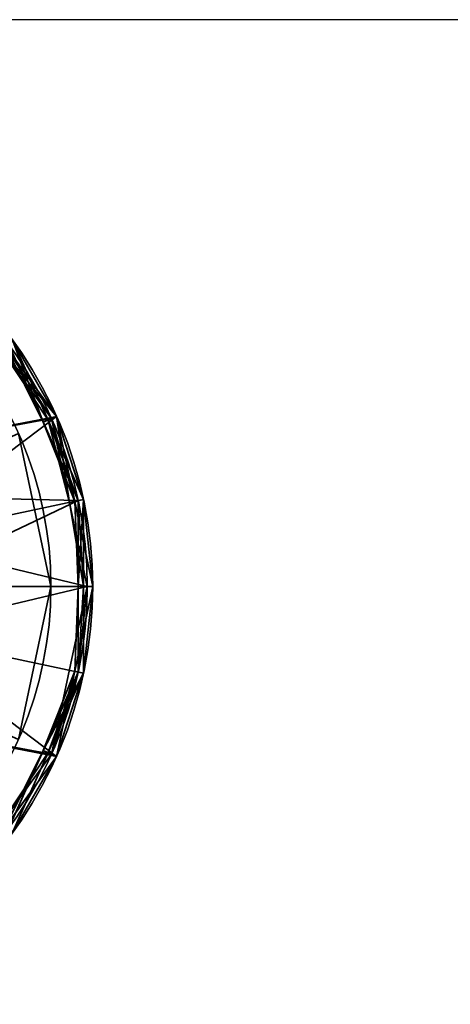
# Model space of a CAD drawing. Header units: millimetres. Extents: x -503 to 6703, y -110 to 193.
# Tile 258 of 656: x 338.39 to 346.11, y -46.67 to -29. Entities that reach past the tile are written whole.
import ezdxf

# ---------------------------------------------------------------- set-up
doc = ezdxf.new("R2010")
doc.units = ezdxf.units.MM
doc.layers.add('151', color=7, linetype='Continuous', true_color=0xffffff)

# ---------------------------------------------------------------- blocks, each defined once
blk = doc.blocks.new('UG_SURFACE_042')
at = {"layer": '151', "color": 252, "linetype": 'Continuous', "lineweight": 35}
for points in [[(335.9, -32.759, 1461.5), (338.187, -34.818, 1461.5), (339.438, -37.63, 1461.5), (332.2, -39.168, 1461.5)], [(339.6, -39.168, 1562), (338.96, -36.158, 1562), (337.152, -33.669, 1562), (332.2, -39.168, 1562)], [(334.2, -35.704, 1487.5), (335.436, -36.817, 1487.5), (338.96, -36.158, 1487.5), (337.152, -33.669, 1487.5)], [(339.052, -36.118, 1557.9), (337.218, -33.594, 1557.9), (337.152, -33.669, 1558), (338.056, -34.914, 1558)], [(339.052, -36.118, 1561.9), (337.218, -33.594, 1561.9), (337.152, -33.669, 1562), (338.96, -36.158, 1562)], [(338.135, -34.856, 1487.4), (337.218, -33.594, 1487.4), (337.152, -33.669, 1487.5), (338.96, -36.158, 1487.5)], [(338.268, -34.76, 1536.1), (337.218, -33.594, 1557.9), (339.052, -36.118, 1557.9)], [(337.218, -33.594, 1561.9), (339.052, -36.118, 1561.9), (338.268, -34.76, 1558.1)], [(338.056, -34.914, 1558), (338.268, -34.76, 1558.1), (338.902, -36.184, 1558.1)], [(338.268, -34.76, 1465.6), (338.135, -34.856, 1487.4), (339.052, -36.118, 1487.4)], [(338.268, -34.76, 1461.6), (338.135, -34.856, 1465.4), (339.052, -36.118, 1465.4)], [(339.438, -37.63, 1536), (338.187, -34.818, 1536), (338.268, -34.76, 1536.1), (338.902, -36.184, 1536.1)], [(338.813, -36.224, 1465.5), (338.187, -34.818, 1465.5), (338.268, -34.76, 1465.6)], [(338.268, -34.76, 1461.6), (339.536, -37.609, 1461.6), (339.438, -37.63, 1461.5), (338.187, -34.818, 1461.5)], [(339.052, -36.118, 1557.9), (338.902, -36.184, 1536.1), (338.268, -34.76, 1536.1)], [(339.052, -36.118, 1561.9), (338.902, -36.184, 1558.1), (338.268, -34.76, 1558.1)], [(339.052, -36.118, 1487.4), (339.536, -37.609, 1465.6), (338.268, -34.76, 1465.6)], [(338.268, -34.76, 1465.6), (339.536, -37.609, 1465.6), (339.438, -37.63, 1465.5), (338.813, -36.224, 1465.5)], [(339.052, -36.118, 1465.4), (339.536, -37.609, 1461.6), (338.268, -34.76, 1461.6)], [(338.187, -34.818, 1536), (339.438, -37.63, 1536), (335.854, -37.541, 1536)], [(338.056, -34.914, 1558), (338.96, -36.158, 1558), (339.052, -36.118, 1557.9)], [(338.902, -36.184, 1558.1), (338.96, -36.158, 1558), (338.056, -34.914, 1558)], [(338.135, -34.856, 1465.4), (338.187, -34.818, 1465.5), (338.813, -36.224, 1465.5)], [(338.96, -36.158, 1487.5), (339.052, -36.118, 1487.4), (338.135, -34.856, 1487.4)], [(338.813, -36.224, 1465.5), (339.052, -36.118, 1465.4), (338.135, -34.856, 1465.4)], [(335.436, -36.817, 1487.5), (336.113, -38.336, 1487.5), (339.6, -39.168, 1487.5), (338.96, -36.158, 1487.5)], [(339.376, -37.643, 1465.4), (339.052, -36.118, 1465.4), (338.813, -36.224, 1465.5)], [(339.536, -37.609, 1536.1), (338.902, -36.184, 1536.1), (339.052, -36.118, 1557.9)], [(339.536, -37.609, 1558.1), (338.902, -36.184, 1558.1), (339.052, -36.118, 1561.9)], [(339.28, -37.663, 1558), (338.96, -36.158, 1558), (338.902, -36.184, 1558.1)], [(338.902, -36.184, 1536.1), (339.536, -37.609, 1536.1), (339.438, -37.63, 1536)], [(338.902, -36.184, 1558.1), (339.536, -37.609, 1558.1), (339.28, -37.663, 1558)], [(339.052, -36.118, 1557.9), (338.96, -36.158, 1558), (339.28, -37.663, 1558)], [(339.7, -39.168, 1561.9), (339.052, -36.118, 1561.9), (338.96, -36.158, 1562), (339.6, -39.168, 1562)], [(339.376, -37.643, 1487.4), (339.052, -36.118, 1487.4), (338.96, -36.158, 1487.5)], [(338.96, -36.158, 1487.5), (339.6, -39.168, 1487.5), (339.7, -39.168, 1487.4), (339.376, -37.643, 1487.4)], [(339.052, -36.118, 1557.9), (339.7, -39.168, 1557.9), (339.536, -37.609, 1536.1)], [(339.28, -37.663, 1558), (339.6, -39.168, 1558), (339.7, -39.168, 1557.9), (339.052, -36.118, 1557.9)], [(339.536, -37.609, 1558.1), (339.052, -36.118, 1561.9), (339.7, -39.168, 1561.9)], [(339.052, -36.118, 1487.4), (339.376, -37.643, 1487.4), (339.536, -37.609, 1465.6)], [(339.052, -36.118, 1465.4), (339.376, -37.643, 1465.4), (339.536, -37.609, 1461.6)], [(338.813, -36.224, 1465.5), (339.438, -37.63, 1465.5), (339.376, -37.643, 1465.4)], [(339.438, -37.63, 1461.5), (339.438, -40.707, 1461.5), (338.187, -43.518, 1461.5), (332.2, -39.168, 1461.5)], [(336.2, -39.168, 1536), (335.854, -37.541, 1536), (339.438, -37.63, 1536)], [(336.113, -40, 1536), (336.2, -39.168, 1536), (339.438, -37.63, 1536), (339.438, -40.707, 1536)], [(339.28, -37.663, 1558), (339.536, -37.609, 1558.1), (339.536, -39.168, 1558.1)], [(339.536, -37.609, 1465.6), (339.376, -37.643, 1487.4), (339.7, -39.168, 1487.4)], [(339.536, -37.609, 1461.6), (339.376, -37.643, 1465.4), (339.7, -39.168, 1465.4)], [(339.376, -37.643, 1465.4), (339.438, -37.63, 1465.5), (339.438, -39.168, 1465.5)], [(339.438, -37.63, 1536), (339.536, -37.609, 1536.1), (339.536, -39.168, 1536.1)], [(339.536, -37.609, 1465.6), (339.536, -40.727, 1465.6), (339.438, -40.707, 1465.5), (339.438, -39.168, 1465.5)], [(339.438, -39.168, 1465.5), (339.438, -37.63, 1465.5), (339.536, -37.609, 1465.6)], [(339.536, -37.609, 1461.6), (339.536, -40.727, 1461.6), (339.438, -40.707, 1461.5), (339.438, -37.63, 1461.5)], [(339.536, -39.168, 1536.1), (339.536, -40.727, 1536.1), (339.438, -40.707, 1536), (339.438, -37.63, 1536)], [(339.7, -39.168, 1557.9), (339.536, -39.168, 1536.1), (339.536, -37.609, 1536.1)], [(339.7, -39.168, 1561.9), (339.536, -39.168, 1558.1), (339.536, -37.609, 1558.1)], [(339.7, -39.168, 1487.4), (339.536, -40.727, 1465.6), (339.536, -37.609, 1465.6)], [(339.7, -39.168, 1465.4), (339.536, -40.727, 1461.6), (339.536, -37.609, 1461.6)], [(339.536, -39.168, 1558.1), (339.6, -39.168, 1558), (339.28, -37.663, 1558)], [(339.438, -39.168, 1465.5), (339.7, -39.168, 1465.4), (339.376, -37.643, 1465.4)], [(339.6, -39.168, 1487.5), (336.113, -38.336, 1487.5), (336.113, -40, 1487.5)], [(337.152, -44.667, 1562), (338.96, -42.178, 1562), (339.6, -39.168, 1562), (332.2, -39.168, 1562)], [(336.113, -40, 1487.5), (335.436, -41.519, 1487.5), (338.96, -42.178, 1487.5), (339.6, -39.168, 1487.5)], [(339.052, -42.219, 1561.9), (339.7, -39.168, 1561.9), (339.6, -39.168, 1562), (338.96, -42.178, 1562)], [(339.376, -40.693, 1487.4), (339.7, -39.168, 1487.4), (339.6, -39.168, 1487.5), (338.96, -42.178, 1487.5)], [(339.7, -39.168, 1561.9), (339.052, -42.219, 1561.9), (339.536, -40.727, 1558.1)], [(339.7, -39.168, 1487.4), (339.376, -40.693, 1487.4), (339.536, -40.727, 1465.6)], [(339.438, -39.168, 1465.5), (339.438, -40.707, 1465.5), (339.376, -40.693, 1465.4)], [(339.376, -40.693, 1465.4), (339.7, -39.168, 1465.4), (339.438, -39.168, 1465.5)], [(339.7, -39.168, 1465.4), (339.376, -40.693, 1465.4), (339.536, -40.727, 1461.6)], [(339.536, -40.727, 1557.9), (339.7, -39.168, 1557.9), (339.6, -39.168, 1558), (339.438, -40.707, 1558)], [(339.536, -39.168, 1558.1), (339.536, -40.727, 1558.1), (339.438, -40.707, 1558)], [(339.438, -40.707, 1558), (339.6, -39.168, 1558), (339.536, -39.168, 1558.1)], [(339.7, -39.168, 1557.9), (339.536, -40.727, 1557.9), (339.536, -40.727, 1536.1)], [(339.536, -40.727, 1536.1), (339.536, -39.168, 1536.1), (339.7, -39.168, 1557.9)], [(339.536, -40.727, 1558.1), (339.536, -39.168, 1558.1), (339.7, -39.168, 1561.9)], [(339.438, -40.707, 1536), (338.187, -43.518, 1536), (335.854, -40.795, 1536), (336.113, -40, 1536)], [(338.902, -42.152, 1536.1), (338.268, -43.576, 1536.1), (338.187, -43.518, 1536), (339.438, -40.707, 1536)], [(339.536, -40.727, 1461.6), (338.268, -43.576, 1461.6), (338.187, -43.518, 1461.5), (339.438, -40.707, 1461.5)], [(339.536, -40.727, 1465.6), (338.268, -43.576, 1465.6), (338.187, -43.518, 1465.5), (338.813, -42.112, 1465.5)], [(339.052, -42.219, 1487.4), (338.268, -43.576, 1465.6), (339.536, -40.727, 1465.6)], [(339.052, -42.219, 1465.4), (338.268, -43.576, 1461.6), (339.536, -40.727, 1461.6)], [(338.813, -42.112, 1465.5), (339.052, -42.219, 1465.4), (339.376, -40.693, 1465.4)], [(339.376, -40.693, 1465.4), (339.438, -40.707, 1465.5), (338.813, -42.112, 1465.5)], [(338.813, -42.112, 1465.5), (339.438, -40.707, 1465.5), (339.536, -40.727, 1465.6)], [(339.438, -40.707, 1536), (339.536, -40.727, 1536.1), (338.902, -42.152, 1536.1)], [(338.902, -42.152, 1558.1), (338.96, -42.178, 1558), (339.438, -40.707, 1558)], [(339.438, -40.707, 1558), (339.536, -40.727, 1558.1), (338.902, -42.152, 1558.1)], [(339.052, -42.219, 1557.9), (338.902, -42.152, 1536.1), (339.536, -40.727, 1536.1)], [(339.052, -42.219, 1561.9), (338.902, -42.152, 1558.1), (339.536, -40.727, 1558.1)], [(338.96, -42.178, 1487.5), (339.052, -42.219, 1487.4), (339.376, -40.693, 1487.4)], [(339.438, -40.707, 1558), (338.96, -42.178, 1558), (339.052, -42.219, 1557.9), (339.536, -40.727, 1557.9)], [(339.536, -40.727, 1465.6), (339.376, -40.693, 1487.4), (339.052, -42.219, 1487.4)], [(339.536, -40.727, 1461.6), (339.376, -40.693, 1465.4), (339.052, -42.219, 1465.4)], [(339.536, -40.727, 1536.1), (339.536, -40.727, 1557.9), (339.052, -42.219, 1557.9)], [(337.152, -44.667, 1487.5), (338.96, -42.178, 1487.5), (335.436, -41.519, 1487.5), (334.2, -42.632, 1487.5)], [(337.218, -44.742, 1561.9), (339.052, -42.219, 1561.9), (338.96, -42.178, 1562), (337.152, -44.667, 1562)], [(338.135, -43.48, 1487.4), (339.052, -42.219, 1487.4), (338.96, -42.178, 1487.5), (337.152, -44.667, 1487.5)], [(337.218, -44.742, 1557.9), (339.052, -42.219, 1557.9), (338.96, -42.178, 1558), (338.056, -43.423, 1558)], [(339.052, -42.219, 1557.9), (337.218, -44.742, 1557.9), (338.268, -43.576, 1536.1)], [(338.268, -43.576, 1558.1), (339.052, -42.219, 1561.9), (337.218, -44.742, 1561.9)], [(338.056, -43.423, 1558), (338.96, -42.178, 1558), (338.902, -42.152, 1558.1)], [(338.902, -42.152, 1558.1), (338.268, -43.576, 1558.1), (338.056, -43.423, 1558)], [(338.813, -42.112, 1465.5), (338.187, -43.518, 1465.5), (338.135, -43.48, 1465.4)], [(338.135, -43.48, 1465.4), (339.052, -42.219, 1465.4), (338.813, -42.112, 1465.5)], [(339.052, -42.219, 1487.4), (338.135, -43.48, 1487.4), (338.268, -43.576, 1465.6)], [(339.052, -42.219, 1465.4), (338.135, -43.48, 1465.4), (338.268, -43.576, 1461.6)], [(338.268, -43.576, 1536.1), (338.902, -42.152, 1536.1), (339.052, -42.219, 1557.9)], [(338.268, -43.576, 1558.1), (338.902, -42.152, 1558.1), (339.052, -42.219, 1561.9)]]:
    blk.add_3dface(points, dxfattribs=at)
blk = doc.blocks.new('UG_SURFACE_043')
at = {"layer": '151', "color": 252, "linetype": 'Continuous', "lineweight": 35}
for points in [[(335.9, -32.759, 1711.5), (338.187, -34.818, 1711.5), (339.438, -37.63, 1711.5), (332.2, -39.168, 1711.5)], [(339.6, -39.168, 1812), (338.96, -36.158, 1812), (337.152, -33.669, 1812), (332.2, -39.168, 1812)], [(334.2, -35.704, 1737.5), (335.436, -36.817, 1737.5), (338.96, -36.158, 1737.5), (337.152, -33.669, 1737.5)], [(339.052, -36.118, 1807.9), (337.218, -33.594, 1807.9), (337.152, -33.669, 1808), (338.056, -34.914, 1808)], [(339.052, -36.118, 1811.9), (337.218, -33.594, 1811.9), (337.152, -33.669, 1812), (338.96, -36.158, 1812)], [(338.135, -34.856, 1737.4), (337.218, -33.594, 1737.4), (337.152, -33.669, 1737.5), (338.96, -36.158, 1737.5)], [(338.268, -34.76, 1786.1), (337.218, -33.594, 1807.9), (339.052, -36.118, 1807.9)], [(338.268, -34.76, 1808.1), (337.218, -33.594, 1811.9), (339.052, -36.118, 1811.9)], [(338.056, -34.914, 1808), (338.268, -34.76, 1808.1), (338.902, -36.184, 1808.1)], [(338.268, -34.76, 1715.6), (338.135, -34.856, 1737.4), (339.052, -36.118, 1737.4)], [(338.268, -34.76, 1711.6), (338.135, -34.856, 1715.4), (339.052, -36.118, 1715.4)], [(339.438, -37.63, 1786), (338.187, -34.818, 1786), (338.268, -34.76, 1786.1), (338.902, -36.184, 1786.1)], [(338.813, -36.224, 1715.5), (338.187, -34.818, 1715.5), (338.268, -34.76, 1715.6)], [(338.268, -34.76, 1711.6), (339.536, -37.609, 1711.6), (339.438, -37.63, 1711.5), (338.187, -34.818, 1711.5)], [(339.052, -36.118, 1807.9), (338.902, -36.184, 1786.1), (338.268, -34.76, 1786.1)], [(339.052, -36.118, 1811.9), (338.902, -36.184, 1808.1), (338.268, -34.76, 1808.1)], [(339.052, -36.118, 1737.4), (339.536, -37.609, 1715.6), (338.268, -34.76, 1715.6)], [(338.268, -34.76, 1715.6), (339.536, -37.609, 1715.6), (339.438, -37.63, 1715.5), (338.813, -36.224, 1715.5)], [(339.536, -37.609, 1711.6), (338.268, -34.76, 1711.6), (339.052, -36.118, 1715.4)], [(338.187, -34.818, 1786), (339.438, -37.63, 1786), (335.854, -37.541, 1786)], [(338.056, -34.914, 1808), (338.96, -36.158, 1808), (339.052, -36.118, 1807.9)], [(338.902, -36.184, 1808.1), (338.96, -36.158, 1808), (338.056, -34.914, 1808)], [(338.135, -34.856, 1715.4), (338.187, -34.818, 1715.5), (338.813, -36.224, 1715.5)], [(338.96, -36.158, 1737.5), (339.052, -36.118, 1737.4), (338.135, -34.856, 1737.4)], [(338.813, -36.224, 1715.5), (339.052, -36.118, 1715.4), (338.135, -34.856, 1715.4)], [(335.436, -36.817, 1737.5), (336.113, -38.336, 1737.5), (339.6, -39.168, 1737.5), (338.96, -36.158, 1737.5)], [(339.376, -37.643, 1715.4), (339.052, -36.118, 1715.4), (338.813, -36.224, 1715.5)], [(339.536, -37.609, 1786.1), (338.902, -36.184, 1786.1), (339.052, -36.118, 1807.9)], [(339.536, -37.609, 1808.1), (338.902, -36.184, 1808.1), (339.052, -36.118, 1811.9)], [(339.28, -37.663, 1808), (338.96, -36.158, 1808), (338.902, -36.184, 1808.1)], [(338.902, -36.184, 1786.1), (339.536, -37.609, 1786.1), (339.438, -37.63, 1786)], [(338.902, -36.184, 1808.1), (339.536, -37.609, 1808.1), (339.28, -37.663, 1808)], [(339.052, -36.118, 1807.9), (338.96, -36.158, 1808), (339.28, -37.663, 1808)], [(339.7, -39.168, 1811.9), (339.052, -36.118, 1811.9), (338.96, -36.158, 1812), (339.6, -39.168, 1812)], [(339.376, -37.643, 1737.4), (339.052, -36.118, 1737.4), (338.96, -36.158, 1737.5)], [(338.96, -36.158, 1737.5), (339.6, -39.168, 1737.5), (339.7, -39.168, 1737.4), (339.376, -37.643, 1737.4)], [(339.052, -36.118, 1807.9), (339.7, -39.168, 1807.9), (339.536, -37.609, 1786.1)], [(339.28, -37.663, 1808), (339.6, -39.168, 1808), (339.7, -39.168, 1807.9), (339.052, -36.118, 1807.9)], [(339.536, -37.609, 1808.1), (339.052, -36.118, 1811.9), (339.7, -39.168, 1811.9)], [(339.052, -36.118, 1737.4), (339.376, -37.643, 1737.4), (339.536, -37.609, 1715.6)], [(339.052, -36.118, 1715.4), (339.376, -37.643, 1715.4), (339.536, -37.609, 1711.6)], [(338.813, -36.224, 1715.5), (339.438, -37.63, 1715.5), (339.376, -37.643, 1715.4)], [(339.438, -37.63, 1711.5), (339.438, -40.707, 1711.5), (338.187, -43.518, 1711.5), (332.2, -39.168, 1711.5)], [(336.2, -39.168, 1786), (335.854, -37.541, 1786), (339.438, -37.63, 1786)], [(336.113, -40, 1786), (336.2, -39.168, 1786), (339.438, -37.63, 1786), (339.438, -40.707, 1786)], [(339.28, -37.663, 1808), (339.536, -37.609, 1808.1), (339.536, -39.168, 1808.1)], [(339.536, -37.609, 1715.6), (339.376, -37.643, 1737.4), (339.7, -39.168, 1737.4)], [(339.536, -37.609, 1711.6), (339.376, -37.643, 1715.4), (339.7, -39.168, 1715.4)], [(339.376, -37.643, 1715.4), (339.438, -37.63, 1715.5), (339.438, -39.168, 1715.5)], [(339.438, -37.63, 1786), (339.536, -37.609, 1786.1), (339.536, -39.168, 1786.1)], [(339.536, -37.609, 1715.6), (339.536, -40.727, 1715.6), (339.438, -40.707, 1715.5), (339.438, -39.168, 1715.5)], [(339.438, -39.168, 1715.5), (339.438, -37.63, 1715.5), (339.536, -37.609, 1715.6)], [(339.536, -37.609, 1711.6), (339.536, -40.727, 1711.6), (339.438, -40.707, 1711.5), (339.438, -37.63, 1711.5)], [(339.536, -39.168, 1786.1), (339.536, -40.727, 1786.1), (339.438, -40.707, 1786), (339.438, -37.63, 1786)], [(339.7, -39.168, 1807.9), (339.536, -39.168, 1786.1), (339.536, -37.609, 1786.1)], [(339.7, -39.168, 1811.9), (339.536, -39.168, 1808.1), (339.536, -37.609, 1808.1)], [(339.7, -39.168, 1737.4), (339.536, -40.727, 1715.6), (339.536, -37.609, 1715.6)], [(339.7, -39.168, 1715.4), (339.536, -40.727, 1711.6), (339.536, -37.609, 1711.6)], [(339.536, -39.168, 1808.1), (339.6, -39.168, 1808), (339.28, -37.663, 1808)], [(339.438, -39.168, 1715.5), (339.7, -39.168, 1715.4), (339.376, -37.643, 1715.4)], [(339.6, -39.168, 1737.5), (336.113, -38.336, 1737.5), (336.113, -40, 1737.5)], [(337.152, -44.667, 1812), (338.96, -42.178, 1812), (339.6, -39.168, 1812), (332.2, -39.168, 1812)], [(336.113, -40, 1737.5), (335.436, -41.519, 1737.5), (338.96, -42.178, 1737.5), (339.6, -39.168, 1737.5)], [(339.052, -42.219, 1811.9), (339.7, -39.168, 1811.9), (339.6, -39.168, 1812), (338.96, -42.178, 1812)], [(339.376, -40.693, 1737.4), (339.7, -39.168, 1737.4), (339.6, -39.168, 1737.5), (338.96, -42.178, 1737.5)], [(339.7, -39.168, 1811.9), (339.052, -42.219, 1811.9), (339.536, -40.727, 1808.1)], [(339.7, -39.168, 1737.4), (339.376, -40.693, 1737.4), (339.536, -40.727, 1715.6)], [(339.438, -39.168, 1715.5), (339.438, -40.707, 1715.5), (339.376, -40.693, 1715.4)], [(339.376, -40.693, 1715.4), (339.7, -39.168, 1715.4), (339.438, -39.168, 1715.5)], [(339.7, -39.168, 1715.4), (339.376, -40.693, 1715.4), (339.536, -40.727, 1711.6)], [(339.536, -40.727, 1807.9), (339.7, -39.168, 1807.9), (339.6, -39.168, 1808), (339.438, -40.707, 1808)], [(339.536, -39.168, 1808.1), (339.536, -40.727, 1808.1), (339.438, -40.707, 1808)], [(339.438, -40.707, 1808), (339.6, -39.168, 1808), (339.536, -39.168, 1808.1)], [(339.7, -39.168, 1807.9), (339.536, -40.727, 1807.9), (339.536, -40.727, 1786.1)], [(339.536, -40.727, 1786.1), (339.536, -39.168, 1786.1), (339.7, -39.168, 1807.9)], [(339.536, -40.727, 1808.1), (339.536, -39.168, 1808.1), (339.7, -39.168, 1811.9)], [(339.438, -40.707, 1786), (338.187, -43.518, 1786), (335.854, -40.795, 1786), (336.113, -40, 1786)], [(338.902, -42.152, 1786.1), (338.268, -43.576, 1786.1), (338.187, -43.518, 1786), (339.438, -40.707, 1786)], [(339.536, -40.727, 1711.6), (338.268, -43.576, 1711.6), (338.187, -43.518, 1711.5), (339.438, -40.707, 1711.5)], [(339.536, -40.727, 1715.6), (338.268, -43.576, 1715.6), (338.187, -43.518, 1715.5), (338.813, -42.112, 1715.5)], [(338.268, -43.576, 1715.6), (339.536, -40.727, 1715.6), (339.052, -42.219, 1737.4)], [(339.052, -42.219, 1715.4), (338.268, -43.576, 1711.6), (339.536, -40.727, 1711.6)], [(338.813, -42.112, 1715.5), (339.052, -42.219, 1715.4), (339.376, -40.693, 1715.4)], [(339.376, -40.693, 1715.4), (339.438, -40.707, 1715.5), (338.813, -42.112, 1715.5)], [(338.813, -42.112, 1715.5), (339.438, -40.707, 1715.5), (339.536, -40.727, 1715.6)], [(339.438, -40.707, 1786), (339.536, -40.727, 1786.1), (338.902, -42.152, 1786.1)], [(338.902, -42.152, 1808.1), (338.96, -42.178, 1808), (339.438, -40.707, 1808)], [(339.438, -40.707, 1808), (339.536, -40.727, 1808.1), (338.902, -42.152, 1808.1)], [(339.052, -42.219, 1807.9), (338.902, -42.152, 1786.1), (339.536, -40.727, 1786.1)], [(339.052, -42.219, 1811.9), (338.902, -42.152, 1808.1), (339.536, -40.727, 1808.1)], [(338.96, -42.178, 1737.5), (339.052, -42.219, 1737.4), (339.376, -40.693, 1737.4)], [(339.438, -40.707, 1808), (338.96, -42.178, 1808), (339.052, -42.219, 1807.9), (339.536, -40.727, 1807.9)], [(339.536, -40.727, 1715.6), (339.376, -40.693, 1737.4), (339.052, -42.219, 1737.4)], [(339.536, -40.727, 1711.6), (339.376, -40.693, 1715.4), (339.052, -42.219, 1715.4)], [(339.536, -40.727, 1786.1), (339.536, -40.727, 1807.9), (339.052, -42.219, 1807.9)], [(337.152, -44.667, 1737.5), (338.96, -42.178, 1737.5), (335.436, -41.519, 1737.5), (334.2, -42.632, 1737.5)], [(337.218, -44.742, 1811.9), (339.052, -42.219, 1811.9), (338.96, -42.178, 1812), (337.152, -44.667, 1812)], [(338.135, -43.48, 1737.4), (339.052, -42.219, 1737.4), (338.96, -42.178, 1737.5), (337.152, -44.667, 1737.5)], [(337.218, -44.742, 1807.9), (339.052, -42.219, 1807.9), (338.96, -42.178, 1808), (338.056, -43.423, 1808)], [(339.052, -42.219, 1807.9), (337.218, -44.742, 1807.9), (338.268, -43.576, 1786.1)], [(339.052, -42.219, 1811.9), (337.218, -44.742, 1811.9), (338.268, -43.576, 1808.1)], [(338.056, -43.423, 1808), (338.96, -42.178, 1808), (338.902, -42.152, 1808.1)], [(338.902, -42.152, 1808.1), (338.268, -43.576, 1808.1), (338.056, -43.423, 1808)], [(338.813, -42.112, 1715.5), (338.187, -43.518, 1715.5), (338.135, -43.48, 1715.4)], [(338.135, -43.48, 1715.4), (339.052, -42.219, 1715.4), (338.813, -42.112, 1715.5)], [(339.052, -42.219, 1737.4), (338.135, -43.48, 1737.4), (338.268, -43.576, 1715.6)], [(339.052, -42.219, 1715.4), (338.135, -43.48, 1715.4), (338.268, -43.576, 1711.6)], [(338.268, -43.576, 1786.1), (338.902, -42.152, 1786.1), (339.052, -42.219, 1807.9)], [(338.268, -43.576, 1808.1), (338.902, -42.152, 1808.1), (339.052, -42.219, 1811.9)]]:
    blk.add_3dface(points, dxfattribs=at)
blk = doc.blocks.new('UG_SURFACE_044')
at = {"layer": '151', "color": 253, "linetype": 'Continuous', "lineweight": 35}
for points in [[(336.2, -39.168, 302.5), (335.854, -37.541, 302.5), (338.366, -36.423, 302.5), (338.95, -39.168, 302.5)], [(335.854, -37.541, 303), (336.2, -39.168, 303), (338.95, -39.168, 303), (338.366, -36.423, 303)], [(338.95, -39.168, 303), (338.95, -39.168, 302.5), (338.366, -36.423, 302.5), (338.366, -36.423, 303)], [(338.95, -39.168, 302.5), (338.366, -41.914, 302.5), (335.854, -40.795, 302.5), (336.2, -39.168, 302.5)], [(338.366, -41.914, 303), (338.95, -39.168, 303), (336.2, -39.168, 303), (335.854, -40.795, 303)], [(338.366, -41.914, 303), (338.366, -41.914, 302.5), (338.95, -39.168, 302.5), (338.95, -39.168, 303)]]:
    blk.add_3dface(points, dxfattribs=at)
blk = doc.blocks.new('UG_SURFACE_045')
at = {"layer": '151', "color": 253, "linetype": 'Continuous', "lineweight": 35}
for points in [[(336.2, -39.168, 350.5), (335.854, -37.541, 350.5), (338.366, -36.423, 350.5), (338.95, -39.168, 350.5)], [(335.854, -37.541, 351), (336.2, -39.168, 351), (338.95, -39.168, 351), (338.366, -36.423, 351)], [(338.95, -39.168, 351), (338.95, -39.168, 350.5), (338.366, -36.423, 350.5), (338.366, -36.423, 351)], [(338.95, -39.168, 350.5), (338.366, -41.914, 350.5), (335.854, -40.795, 350.5), (336.2, -39.168, 350.5)], [(338.366, -41.914, 351), (338.95, -39.168, 351), (336.2, -39.168, 351), (335.854, -40.795, 351)], [(338.366, -41.914, 351), (338.366, -41.914, 350.5), (338.95, -39.168, 350.5), (338.95, -39.168, 351)]]:
    blk.add_3dface(points, dxfattribs=at)
blk = doc.blocks.new('UG_SURFACE_046')
at = {"layer": '151', "color": 252, "linetype": 'Continuous', "lineweight": 35}
for points in [[(337.218, -33.594, 303), (339.052, -36.118, 303), (335.436, -36.817, 303), (334.2, -35.704, 303)], [(334.2, -35.704, 350.5), (335.436, -36.817, 350.5), (339.052, -36.118, 350.5), (337.218, -33.594, 350.5)], [(339.052, -36.118, 350.5), (339.052, -36.118, 303), (337.218, -33.594, 303), (337.218, -33.594, 350.5)], [(336.113, -38.336, 303), (335.436, -36.817, 303), (339.052, -36.118, 303)], [(339.052, -36.118, 350.5), (335.436, -36.817, 350.5), (336.113, -38.336, 350.5)], [(336.2, -39.168, 303), (336.113, -38.336, 303), (339.052, -36.118, 303), (339.7, -39.168, 303)], [(336.113, -38.336, 350.5), (336.2, -39.168, 350.5), (339.7, -39.168, 350.5), (339.052, -36.118, 350.5)], [(339.7, -39.168, 350.5), (339.7, -39.168, 303), (339.052, -36.118, 303), (339.052, -36.118, 350.5)], [(339.7, -39.168, 303), (339.052, -42.219, 303), (336.113, -40, 303), (336.2, -39.168, 303)], [(339.052, -42.219, 350.5), (339.7, -39.168, 350.5), (336.2, -39.168, 350.5), (336.113, -40, 350.5)], [(339.052, -42.219, 350.5), (339.052, -42.219, 303), (339.7, -39.168, 303), (339.7, -39.168, 350.5)], [(339.052, -42.219, 303), (335.436, -41.519, 303), (336.113, -40, 303)], [(336.113, -40, 350.5), (335.436, -41.519, 350.5), (339.052, -42.219, 350.5)], [(334.2, -42.632, 303), (335.436, -41.519, 303), (339.052, -42.219, 303), (337.218, -44.742, 303)], [(337.218, -44.742, 350.5), (339.052, -42.219, 350.5), (335.436, -41.519, 350.5), (334.2, -42.632, 350.5)], [(337.218, -44.742, 350.5), (337.218, -44.742, 303), (339.052, -42.219, 303), (339.052, -42.219, 350.5)]]:
    blk.add_3dface(points, dxfattribs=at)
blk = doc.blocks.new('UG_SURFACE_047')
at = {"layer": '151', "color": 253, "linetype": 'Continuous', "lineweight": 35}
for points in [[(336.2, -39.168, 1737.5), (335.854, -37.541, 1737.5), (338.366, -36.423, 1737.5), (338.95, -39.168, 1737.5)], [(335.854, -37.541, 1738), (336.2, -39.168, 1738), (338.95, -39.168, 1738), (338.366, -36.423, 1738)], [(338.95, -39.168, 1738), (338.95, -39.168, 1737.5), (338.366, -36.423, 1737.5), (338.366, -36.423, 1738)], [(338.95, -39.168, 1737.5), (338.366, -41.914, 1737.5), (335.854, -40.795, 1737.5), (336.2, -39.168, 1737.5)], [(338.366, -41.914, 1738), (338.95, -39.168, 1738), (336.2, -39.168, 1738), (335.854, -40.795, 1738)], [(338.366, -41.914, 1738), (338.366, -41.914, 1737.5), (338.95, -39.168, 1737.5), (338.95, -39.168, 1738)]]:
    blk.add_3dface(points, dxfattribs=at)
blk = doc.blocks.new('UG_SURFACE_048')
at = {"layer": '151', "color": 253, "linetype": 'Continuous', "lineweight": 35}
for points in [[(336.2, -39.168, 1785.5), (335.854, -37.541, 1785.5), (338.366, -36.423, 1785.5), (338.95, -39.168, 1785.5)], [(335.854, -37.541, 1786), (336.2, -39.168, 1786), (338.95, -39.168, 1786), (338.366, -36.423, 1786)], [(338.95, -39.168, 1786), (338.95, -39.168, 1785.5), (338.366, -36.423, 1785.5), (338.366, -36.423, 1786)], [(338.95, -39.168, 1785.5), (338.366, -41.914, 1785.5), (335.854, -40.795, 1785.5), (336.2, -39.168, 1785.5)], [(338.366, -41.914, 1786), (338.95, -39.168, 1786), (336.2, -39.168, 1786), (335.854, -40.795, 1786)], [(338.366, -41.914, 1786), (338.366, -41.914, 1785.5), (338.95, -39.168, 1785.5), (338.95, -39.168, 1786)]]:
    blk.add_3dface(points, dxfattribs=at)
blk = doc.blocks.new('UG_SURFACE_049')
at = {"layer": '151', "color": 252, "linetype": 'Continuous', "lineweight": 35}
for points in [[(337.218, -33.594, 1738), (339.052, -36.118, 1738), (335.436, -36.817, 1738), (334.2, -35.704, 1738)], [(334.2, -35.704, 1785.5), (335.436, -36.817, 1785.5), (339.052, -36.118, 1785.5), (337.218, -33.594, 1785.5)], [(339.052, -36.118, 1785.5), (339.052, -36.118, 1738), (337.218, -33.594, 1738), (337.218, -33.594, 1785.5)], [(336.113, -38.336, 1738), (335.436, -36.817, 1738), (339.052, -36.118, 1738)], [(339.052, -36.118, 1785.5), (335.436, -36.817, 1785.5), (336.113, -38.336, 1785.5)], [(336.2, -39.168, 1738), (336.113, -38.336, 1738), (339.052, -36.118, 1738), (339.7, -39.168, 1738)], [(336.113, -38.336, 1785.5), (336.2, -39.168, 1785.5), (339.7, -39.168, 1785.5), (339.052, -36.118, 1785.5)], [(339.7, -39.168, 1785.5), (339.7, -39.168, 1738), (339.052, -36.118, 1738), (339.052, -36.118, 1785.5)], [(339.7, -39.168, 1738), (339.052, -42.219, 1738), (336.113, -40, 1738), (336.2, -39.168, 1738)], [(339.052, -42.219, 1785.5), (339.7, -39.168, 1785.5), (336.2, -39.168, 1785.5), (336.113, -40, 1785.5)], [(339.052, -42.219, 1785.5), (339.052, -42.219, 1738), (339.7, -39.168, 1738), (339.7, -39.168, 1785.5)], [(339.052, -42.219, 1738), (335.436, -41.519, 1738), (336.113, -40, 1738)], [(336.113, -40, 1785.5), (335.436, -41.519, 1785.5), (339.052, -42.219, 1785.5)], [(334.2, -42.632, 1738), (335.436, -41.519, 1738), (339.052, -42.219, 1738), (337.218, -44.742, 1738)], [(337.218, -44.742, 1785.5), (339.052, -42.219, 1785.5), (335.436, -41.519, 1785.5), (334.2, -42.632, 1785.5)], [(337.218, -44.742, 1785.5), (337.218, -44.742, 1738), (339.052, -42.219, 1738), (339.052, -42.219, 1785.5)]]:
    blk.add_3dface(points, dxfattribs=at)
blk = doc.blocks.new('UG_SURFACE_050')
at = {"layer": '151', "color": 253, "linetype": 'Continuous', "lineweight": 35}
for points in [[(336.2, -39.168, 1487.5), (335.854, -37.541, 1487.5), (338.366, -36.423, 1487.5), (338.95, -39.168, 1487.5)], [(335.854, -37.541, 1488), (336.2, -39.168, 1488), (338.95, -39.168, 1488), (338.366, -36.423, 1488)], [(338.95, -39.168, 1488), (338.95, -39.168, 1487.5), (338.366, -36.423, 1487.5), (338.366, -36.423, 1488)], [(338.95, -39.168, 1487.5), (338.366, -41.914, 1487.5), (335.854, -40.795, 1487.5), (336.2, -39.168, 1487.5)], [(338.366, -41.914, 1488), (338.95, -39.168, 1488), (336.2, -39.168, 1488), (335.854, -40.795, 1488)], [(338.366, -41.914, 1488), (338.366, -41.914, 1487.5), (338.95, -39.168, 1487.5), (338.95, -39.168, 1488)]]:
    blk.add_3dface(points, dxfattribs=at)
blk = doc.blocks.new('UG_SURFACE_051')
at = {"layer": '151', "color": 253, "linetype": 'Continuous', "lineweight": 35}
for points in [[(336.2, -39.168, 1535.5), (335.854, -37.541, 1535.5), (338.366, -36.423, 1535.5), (338.95, -39.168, 1535.5)], [(335.854, -37.541, 1536), (336.2, -39.168, 1536), (338.95, -39.168, 1536), (338.366, -36.423, 1536)], [(338.95, -39.168, 1536), (338.95, -39.168, 1535.5), (338.366, -36.423, 1535.5), (338.366, -36.423, 1536)], [(338.95, -39.168, 1535.5), (338.366, -41.914, 1535.5), (335.854, -40.795, 1535.5), (336.2, -39.168, 1535.5)], [(338.366, -41.914, 1536), (338.95, -39.168, 1536), (336.2, -39.168, 1536), (335.854, -40.795, 1536)], [(338.366, -41.914, 1536), (338.366, -41.914, 1535.5), (338.95, -39.168, 1535.5), (338.95, -39.168, 1536)]]:
    blk.add_3dface(points, dxfattribs=at)
blk = doc.blocks.new('UG_SURFACE_052')
at = {"layer": '151', "color": 252, "linetype": 'Continuous', "lineweight": 35}
for points in [[(337.218, -33.594, 1488), (339.052, -36.118, 1488), (335.436, -36.817, 1488), (334.2, -35.704, 1488)], [(334.2, -35.704, 1535.5), (335.436, -36.817, 1535.5), (339.052, -36.118, 1535.5), (337.218, -33.594, 1535.5)], [(339.052, -36.118, 1535.5), (339.052, -36.118, 1488), (337.218, -33.594, 1488), (337.218, -33.594, 1535.5)], [(336.113, -38.336, 1488), (335.436, -36.817, 1488), (339.052, -36.118, 1488)], [(339.052, -36.118, 1535.5), (335.436, -36.817, 1535.5), (336.113, -38.336, 1535.5)], [(336.2, -39.168, 1488), (336.113, -38.336, 1488), (339.052, -36.118, 1488), (339.7, -39.168, 1488)], [(336.113, -38.336, 1535.5), (336.2, -39.168, 1535.5), (339.7, -39.168, 1535.5), (339.052, -36.118, 1535.5)], [(339.7, -39.168, 1535.5), (339.7, -39.168, 1488), (339.052, -36.118, 1488), (339.052, -36.118, 1535.5)], [(339.7, -39.168, 1488), (339.052, -42.219, 1488), (336.113, -40, 1488), (336.2, -39.168, 1488)], [(339.052, -42.219, 1535.5), (339.7, -39.168, 1535.5), (336.2, -39.168, 1535.5), (336.113, -40, 1535.5)], [(339.052, -42.219, 1535.5), (339.052, -42.219, 1488), (339.7, -39.168, 1488), (339.7, -39.168, 1535.5)], [(339.052, -42.219, 1488), (335.436, -41.519, 1488), (336.113, -40, 1488)], [(336.113, -40, 1535.5), (335.436, -41.519, 1535.5), (339.052, -42.219, 1535.5)], [(334.2, -42.632, 1488), (335.436, -41.519, 1488), (339.052, -42.219, 1488), (337.218, -44.742, 1488)], [(337.218, -44.742, 1535.5), (339.052, -42.219, 1535.5), (335.436, -41.519, 1535.5), (334.2, -42.632, 1535.5)], [(337.218, -44.742, 1535.5), (337.218, -44.742, 1488), (339.052, -42.219, 1488), (339.052, -42.219, 1535.5)]]:
    blk.add_3dface(points, dxfattribs=at)
blk = doc.blocks.new('UG_SURFACE_053')
at = {"layer": '151', "color": 252, "linetype": 'Continuous', "lineweight": 35}
for points in [[(335.9, -32.759, 276.5), (338.187, -34.818, 276.5), (339.438, -37.63, 276.5), (332.2, -39.168, 276.5)], [(339.6, -39.168, 377), (338.96, -36.158, 377), (337.152, -33.669, 377), (332.2, -39.168, 377)], [(334.2, -35.704, 302.5), (335.436, -36.817, 302.5), (338.96, -36.158, 302.5), (337.152, -33.669, 302.5)], [(339.052, -36.118, 372.9), (337.218, -33.594, 372.9), (337.152, -33.669, 373), (338.056, -34.914, 373)], [(339.052, -36.118, 376.9), (337.218, -33.594, 376.9), (337.152, -33.669, 377), (338.96, -36.158, 377)], [(337.152, -33.669, 302.5), (338.96, -36.158, 302.5), (339.052, -36.118, 302.4), (338.135, -34.856, 302.4)], [(338.268, -34.76, 351.1), (337.218, -33.594, 372.9), (339.052, -36.118, 372.9)], [(338.268, -34.76, 373.1), (337.218, -33.594, 376.9), (339.052, -36.118, 376.9)], [(338.056, -34.914, 373), (338.268, -34.76, 373.1), (338.902, -36.184, 373.1)], [(338.268, -34.76, 280.6), (338.135, -34.856, 302.4), (339.052, -36.118, 302.4)], [(338.268, -34.76, 276.6), (338.135, -34.856, 280.4), (339.052, -36.118, 280.4)], [(339.438, -37.63, 351), (338.187, -34.818, 351), (338.268, -34.76, 351.1), (338.902, -36.184, 351.1)], [(338.813, -36.224, 280.5), (338.187, -34.818, 280.5), (338.268, -34.76, 280.6)], [(338.268, -34.76, 276.6), (339.536, -37.609, 276.6), (339.438, -37.63, 276.5), (338.187, -34.818, 276.5)], [(339.052, -36.118, 372.9), (338.902, -36.184, 351.1), (338.268, -34.76, 351.1)], [(339.052, -36.118, 376.9), (338.902, -36.184, 373.1), (338.268, -34.76, 373.1)], [(339.052, -36.118, 302.4), (339.536, -37.609, 280.6), (338.268, -34.76, 280.6)], [(338.268, -34.76, 280.6), (339.536, -37.609, 280.6), (339.438, -37.63, 280.5), (338.813, -36.224, 280.5)], [(339.052, -36.118, 280.4), (339.536, -37.609, 276.6), (338.268, -34.76, 276.6)], [(338.187, -34.818, 351), (339.438, -37.63, 351), (335.854, -37.541, 351)], [(338.056, -34.914, 373), (338.96, -36.158, 373), (339.052, -36.118, 372.9)], [(338.902, -36.184, 373.1), (338.96, -36.158, 373), (338.056, -34.914, 373)], [(338.135, -34.856, 280.4), (338.187, -34.818, 280.5), (338.813, -36.224, 280.5)], [(338.813, -36.224, 280.5), (339.052, -36.118, 280.4), (338.135, -34.856, 280.4)], [(335.436, -36.817, 302.5), (336.113, -38.336, 302.5), (339.6, -39.168, 302.5), (338.96, -36.158, 302.5)], [(339.376, -37.643, 280.4), (339.052, -36.118, 280.4), (338.813, -36.224, 280.5)], [(339.536, -37.609, 351.1), (338.902, -36.184, 351.1), (339.052, -36.118, 372.9)], [(339.536, -37.609, 373.1), (338.902, -36.184, 373.1), (339.052, -36.118, 376.9)], [(339.28, -37.663, 373), (338.96, -36.158, 373), (338.902, -36.184, 373.1)], [(338.902, -36.184, 351.1), (339.536, -37.609, 351.1), (339.438, -37.63, 351)], [(338.902, -36.184, 373.1), (339.536, -37.609, 373.1), (339.28, -37.663, 373)], [(339.052, -36.118, 372.9), (338.96, -36.158, 373), (339.28, -37.663, 373)], [(339.7, -39.168, 376.9), (339.052, -36.118, 376.9), (338.96, -36.158, 377), (339.6, -39.168, 377)], [(339.376, -37.643, 302.4), (339.052, -36.118, 302.4), (338.96, -36.158, 302.5)], [(338.96, -36.158, 302.5), (339.6, -39.168, 302.5), (339.7, -39.168, 302.4), (339.376, -37.643, 302.4)], [(339.052, -36.118, 372.9), (339.7, -39.168, 372.9), (339.536, -37.609, 351.1)], [(339.28, -37.663, 373), (339.6, -39.168, 373), (339.7, -39.168, 372.9), (339.052, -36.118, 372.9)], [(339.052, -36.118, 376.9), (339.7, -39.168, 376.9), (339.536, -37.609, 373.1)], [(339.052, -36.118, 302.4), (339.376, -37.643, 302.4), (339.536, -37.609, 280.6)], [(339.052, -36.118, 280.4), (339.376, -37.643, 280.4), (339.536, -37.609, 276.6)], [(338.813, -36.224, 280.5), (339.438, -37.63, 280.5), (339.376, -37.643, 280.4)], [(339.438, -37.63, 276.5), (339.438, -40.707, 276.5), (338.187, -43.518, 276.5), (332.2, -39.168, 276.5)], [(336.2, -39.168, 351), (335.854, -37.541, 351), (339.438, -37.63, 351)], [(336.113, -40, 351), (336.2, -39.168, 351), (339.438, -37.63, 351), (339.438, -40.707, 351)], [(339.28, -37.663, 373), (339.536, -37.609, 373.1), (339.536, -39.168, 373.1)], [(339.536, -37.609, 280.6), (339.376, -37.643, 302.4), (339.7, -39.168, 302.4)], [(339.536, -37.609, 276.6), (339.376, -37.643, 280.4), (339.7, -39.168, 280.4)], [(339.376, -37.643, 280.4), (339.438, -37.63, 280.5), (339.438, -39.168, 280.5)], [(339.438, -37.63, 351), (339.536, -37.609, 351.1), (339.536, -39.168, 351.1)], [(339.536, -37.609, 280.6), (339.536, -40.727, 280.6), (339.438, -40.707, 280.5), (339.438, -39.168, 280.5)], [(339.438, -39.168, 280.5), (339.438, -37.63, 280.5), (339.536, -37.609, 280.6)], [(339.536, -37.609, 276.6), (339.536, -40.727, 276.6), (339.438, -40.707, 276.5), (339.438, -37.63, 276.5)], [(339.536, -39.168, 351.1), (339.536, -40.727, 351.1), (339.438, -40.707, 351), (339.438, -37.63, 351)], [(339.7, -39.168, 372.9), (339.536, -39.168, 351.1), (339.536, -37.609, 351.1)], [(339.7, -39.168, 376.9), (339.536, -39.168, 373.1), (339.536, -37.609, 373.1)], [(339.7, -39.168, 302.4), (339.536, -40.727, 280.6), (339.536, -37.609, 280.6)], [(339.7, -39.168, 280.4), (339.536, -40.727, 276.6), (339.536, -37.609, 276.6)], [(339.536, -39.168, 373.1), (339.6, -39.168, 373), (339.28, -37.663, 373)], [(339.438, -39.168, 280.5), (339.7, -39.168, 280.4), (339.376, -37.643, 280.4)], [(339.6, -39.168, 302.5), (336.113, -38.336, 302.5), (336.113, -40, 302.5)], [(337.152, -44.667, 377), (338.96, -42.178, 377), (339.6, -39.168, 377), (332.2, -39.168, 377)], [(336.113, -40, 302.5), (335.436, -41.519, 302.5), (338.96, -42.178, 302.5), (339.6, -39.168, 302.5)], [(339.052, -42.219, 376.9), (339.7, -39.168, 376.9), (339.6, -39.168, 377), (338.96, -42.178, 377)], [(339.376, -40.693, 302.4), (339.7, -39.168, 302.4), (339.6, -39.168, 302.5), (338.96, -42.178, 302.5)], [(339.536, -40.727, 373.1), (339.7, -39.168, 376.9), (339.052, -42.219, 376.9)], [(339.7, -39.168, 302.4), (339.376, -40.693, 302.4), (339.536, -40.727, 280.6)], [(339.438, -39.168, 280.5), (339.438, -40.707, 280.5), (339.376, -40.693, 280.4)], [(339.376, -40.693, 280.4), (339.7, -39.168, 280.4), (339.438, -39.168, 280.5)], [(339.7, -39.168, 280.4), (339.376, -40.693, 280.4), (339.536, -40.727, 276.6)], [(339.536, -40.727, 372.9), (339.7, -39.168, 372.9), (339.6, -39.168, 373), (339.438, -40.707, 373)], [(339.536, -39.168, 373.1), (339.536, -40.727, 373.1), (339.438, -40.707, 373)], [(339.438, -40.707, 373), (339.6, -39.168, 373), (339.536, -39.168, 373.1)], [(339.7, -39.168, 372.9), (339.536, -40.727, 372.9), (339.536, -40.727, 351.1)], [(339.536, -40.727, 351.1), (339.536, -39.168, 351.1), (339.7, -39.168, 372.9)], [(339.536, -40.727, 373.1), (339.536, -39.168, 373.1), (339.7, -39.168, 376.9)], [(339.438, -40.707, 351), (338.187, -43.518, 351), (335.854, -40.795, 351), (336.113, -40, 351)], [(338.902, -42.152, 351.1), (338.268, -43.576, 351.1), (338.187, -43.518, 351), (339.438, -40.707, 351)], [(339.536, -40.727, 276.6), (338.268, -43.576, 276.6), (338.187, -43.518, 276.5), (339.438, -40.707, 276.5)], [(339.536, -40.727, 280.6), (338.268, -43.576, 280.6), (338.187, -43.518, 280.5), (338.813, -42.112, 280.5)], [(338.268, -43.576, 280.6), (339.536, -40.727, 280.6), (339.052, -42.219, 302.4)], [(338.268, -43.576, 276.6), (339.536, -40.727, 276.6), (339.052, -42.219, 280.4)], [(338.813, -42.112, 280.5), (339.052, -42.219, 280.4), (339.376, -40.693, 280.4)], [(339.376, -40.693, 280.4), (339.438, -40.707, 280.5), (338.813, -42.112, 280.5)], [(338.813, -42.112, 280.5), (339.438, -40.707, 280.5), (339.536, -40.727, 280.6)], [(339.438, -40.707, 351), (339.536, -40.727, 351.1), (338.902, -42.152, 351.1)], [(338.902, -42.152, 373.1), (338.96, -42.178, 373), (339.438, -40.707, 373)], [(339.438, -40.707, 373), (339.536, -40.727, 373.1), (338.902, -42.152, 373.1)], [(339.052, -42.219, 372.9), (338.902, -42.152, 351.1), (339.536, -40.727, 351.1)], [(339.052, -42.219, 376.9), (338.902, -42.152, 373.1), (339.536, -40.727, 373.1)], [(338.96, -42.178, 302.5), (339.052, -42.219, 302.4), (339.376, -40.693, 302.4)], [(339.438, -40.707, 373), (338.96, -42.178, 373), (339.052, -42.219, 372.9), (339.536, -40.727, 372.9)], [(339.536, -40.727, 280.6), (339.376, -40.693, 302.4), (339.052, -42.219, 302.4)], [(339.536, -40.727, 276.6), (339.376, -40.693, 280.4), (339.052, -42.219, 280.4)], [(339.536, -40.727, 351.1), (339.536, -40.727, 372.9), (339.052, -42.219, 372.9)], [(337.152, -44.667, 302.5), (338.96, -42.178, 302.5), (335.436, -41.519, 302.5), (334.2, -42.632, 302.5)], [(337.218, -44.742, 376.9), (339.052, -42.219, 376.9), (338.96, -42.178, 377), (337.152, -44.667, 377)], [(338.135, -43.48, 302.4), (339.052, -42.219, 302.4), (338.96, -42.178, 302.5), (337.152, -44.667, 302.5)], [(337.218, -44.742, 372.9), (339.052, -42.219, 372.9), (338.96, -42.178, 373), (338.056, -43.423, 373)], [(339.052, -42.219, 372.9), (337.218, -44.742, 372.9), (338.268, -43.576, 351.1)], [(339.052, -42.219, 376.9), (337.218, -44.742, 376.9), (338.268, -43.576, 373.1)], [(338.056, -43.423, 373), (338.96, -42.178, 373), (338.902, -42.152, 373.1)], [(338.902, -42.152, 373.1), (338.268, -43.576, 373.1), (338.056, -43.423, 373)], [(338.813, -42.112, 280.5), (338.187, -43.518, 280.5), (338.135, -43.48, 280.4)], [(338.135, -43.48, 280.4), (339.052, -42.219, 280.4), (338.813, -42.112, 280.5)], [(339.052, -42.219, 302.4), (338.135, -43.48, 302.4), (338.268, -43.576, 280.6)], [(339.052, -42.219, 280.4), (338.135, -43.48, 280.4), (338.268, -43.576, 276.6)], [(338.268, -43.576, 351.1), (338.902, -42.152, 351.1), (339.052, -42.219, 372.9)], [(338.268, -43.576, 373.1), (338.902, -42.152, 373.1), (339.052, -42.219, 376.9)]]:
    blk.add_3dface(points, dxfattribs=at)

msp = doc.modelspace()

# ---------------------------------------------------------------- linework, layer by layer
at = {"layer": '151', "color": 252, "linetype": 'Continuous', "lineweight": -3, "true_color": 0x939598}
for q in [(-364.92, -29, 2072.17), (316.08, -29, 2023.33)]:
    msp.add_line((364.92, -29, 2072.17), q, dxfattribs=at)
at = {"layer": '151', "color": 252, "linetype": 'Continuous', "lineweight": -3, "true_color": 0x939598, "extrusion": (0, 0, -1)}
for centre, radius in [((-332.2, -39.168, -1561.9), 7.5), ((-332.2, -39.168, -1557.9), 7.5), ((-332.2, -39.168, -1465.4), 7.5), ((-332.2, -39.168, -1487.4), 7.5), ((-332.2, -39.168, -1715.4), 7.5), ((-332.2, -39.168, -1737.4), 7.5), ((-332.2, -39.168, -1811.9), 7.5), ((-332.2, -39.168, -1807.9), 7.5), ((-332.2, -39.168, -303), 7.5), ((-332.2, -39.168, -350.5), 7.5), ((-332.2, -39.168, -1738), 7.5), ((-332.2, -39.168, -1785.5), 7.5), ((-332.2, -39.168, -1535.5), 7.5), ((-332.2, -39.168, -1488), 7.5), ((-332.2, -39.168, -280.4), 7.5), ((-332.2, -39.168, -302.4), 7.5), ((-332.2, -39.168, -376.9), 7.5), ((-332.2, -39.168, -372.9), 7.5), ((-332.2, -39.168, -303), 7.5), ((-332.2, -39.168, -1536), 7.4), ((-332.2, -39.168, -1465.5), 7.4), ((-332.2, -39.168, -1461.5), 7.4), ((-332.2, -39.168, -1786), 7.4), ((-332.2, -39.168, -1715.5), 7.4), ((-332.2, -39.168, -1711.5), 7.4), ((-332.2, -39.168, -280.5), 7.4), ((-332.2, -39.168, -276.5), 7.4), ((-332.2, -39.168, -351), 7.4), ((-332.2, -39.168, -302.5), 6.75), ((-332.2, -39.168, -303), 6.75), ((-332.2, -39.168, -1738), 6.75), ((-332.2, -39.168, -1737.5), 6.75), ((-332.2, -39.168, -1487.5), 6.75), ((-332.2, -39.168, -1488), 6.75)]:
    msp.add_circle(centre, radius, dxfattribs=at)
at = {"layer": '151', "color": 252, "linetype": 'Continuous', "lineweight": -3, "true_color": 0x939598}
for centre, radius in [((332.2, -39.168, 1536.1), 7.5), ((332.2, -39.168, 1461.6), 7.5), ((332.2, -39.168, 1465.6), 7.5), ((332.2, -39.168, 1558.1), 7.5), ((332.2, -39.168, 1711.6), 7.5), ((332.2, -39.168, 1715.6), 7.5), ((332.2, -39.168, 1808.1), 7.5), ((332.2, -39.168, 1786.1), 7.5), ((332.2, -39.168, 373.1), 7.5), ((332.2, -39.168, 351.1), 7.5), ((332.2, -39.168, 276.6), 7.5), ((332.2, -39.168, 280.6), 7.5), ((332.2, -39.168, 1487.5), 7.4), ((332.2, -39.168, 1558), 7.4), ((332.2, -39.168, 1562), 7.4), ((332.2, -39.168, 1808), 7.4), ((332.2, -39.168, 1812), 7.4), ((332.2, -39.168, 1737.5), 7.4), ((332.2, -39.168, 373), 7.4), ((332.2, -39.168, 377), 7.4), ((332.2, -39.168, 302.5), 7.4), ((332.2, -39.168, 351), 6.75), ((332.2, -39.168, 350.5), 6.75), ((332.2, -39.168, 1785.5), 6.75), ((332.2, -39.168, 1786), 6.75), ((332.2, -39.168, 1535.5), 6.75), ((332.2, -39.168, 1536), 6.75)]:
    msp.add_circle(centre, radius, dxfattribs=at)

# ---------------------------------------------------------------- block references
for name in ['UG_SURFACE_046', 'UG_SURFACE_049', 'UG_SURFACE_052', 'UG_SURFACE_042', 'UG_SURFACE_043', 'UG_SURFACE_053', 'UG_SURFACE_044', 'UG_SURFACE_045', 'UG_SURFACE_047', 'UG_SURFACE_048', 'UG_SURFACE_050', 'UG_SURFACE_051']:
    msp.add_blockref(name, (0, 0), dxfattribs=at)

doc.saveas('drawing.dxf')
